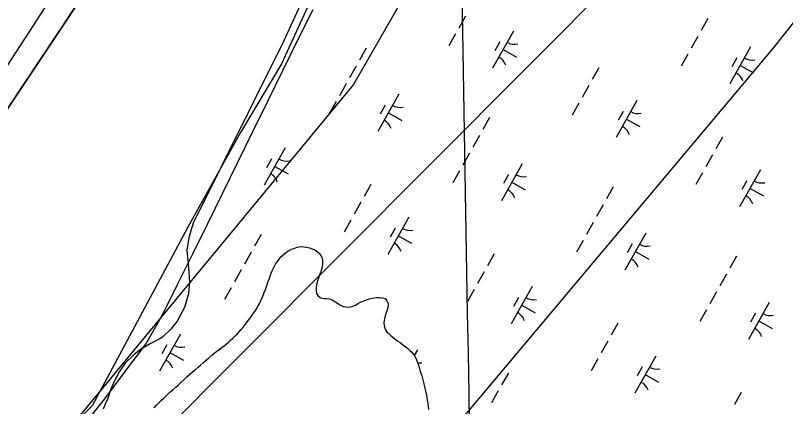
# Model space of a CAD drawing. Extents: x 3913936 to 3933962, y 195330 to 217741.
# Drawn here: x 3924747 to 3925651, y 202270 to 202729 of the extents above; entities that cross this region are included whole.
import ezdxf

# ---------------------------------------------------------------- set-up
doc = ezdxf.new("R2010")
doc.units = 0
for name, color, linetype in [('V-GRID-MAJR', 7, 'Continuous'), ('V-RIVR-EDGE', 7, 'Continuous'), ('V-RRAP-FSHR', 7, 'Continuous'), ('V-TOPO-DPTH', 7, 'Continuous'), ('V-TOPO-MINR', 7, 'Continuous'), ('V-TOPO-SHOR', 7, 'Continuous'), ('V-UTIL-LINE', 7, 'Continuous'), ('V-WETL-SWMP', 7, 'Continuous')]:
    doc.layers.add(name, color=color, linetype=linetype)

msp = doc.modelspace()

# ---------------------------------------------------------------- linework, layer by layer
at = {"layer": 'V-GRID-MAJR'}
msp.add_spline([(3925365.98, 197364.03), (3925326.04, 199633.54), (3925219.37, 205693.59), (3925112.71, 211753.63), (3925058.21, 214849.94)], degree=3, dxfattribs=at)
at = {"layer": 'V-RIVR-EDGE'}
msp.add_lwpolyline([(3925098.63, 202758.93), (3925059.31, 202672.43), (3925011, 202591.54), (3924949.22, 202480.33), (3924880.69, 202352.26), (3924836.88, 202270.25), (3924817.78, 202251.15), (3924794.19, 202225.31), (3924775.09, 202191.61), (3924744.76, 202160.16), (3924732.4, 202146.67), (3924713.3, 202127.58), (3924687.46, 202097.24), (3924658.25, 202064.67), (3924634.66, 202035.46), (3924616.69, 202004), (3924582.99, 201983.78), (3924550.41, 201972.55), (3924474.02, 201946.71), (3924413.35, 201918.62), (3924368.42, 201893.91), (3924286.41, 201801.79), (3924186.42, 201686.08), (3924176.5, 201661.59)], dxfattribs=at)
at = {"layer": 'V-RRAP-FSHR'}
msp.add_lwpolyline([(3924726.17, 202123.28), (3924752.16, 202153.55), (3924778.28, 202183.85), (3924802.78, 202215.47), (3924827.28, 202247.88), (3924851.73, 202278.74), (3924875.73, 202310.75), (3924899.72, 202342.75), (3924919.66, 202377.25), (3924937.4, 202413.98), (3924955.15, 202448.95), (3924972.75, 202484.87), (3924990.34, 202520.79), (3925007.93, 202556.72), (3925025.52, 202592.64), (3925043.1, 202628.57), (3925060.69, 202664.5), (3925078.33, 202700.4), (3925096.18, 202736.27)], dxfattribs=at)
at = {"layer": 'V-TOPO-DPTH'}
msp.add_lwpolyline([(3924992.9, 203003.97), (3924555.02, 202345.74), (3924542.66, 202327.33), (3924530.18, 202308.99), (3924517.55, 202290.77), (3924504.81, 202272.62), (3924491.94, 202254.56), (3924479.01, 202236.54), (3924465.99, 202218.59), (3924452.9, 202200.69), (3924405, 202135.5), (3924367.96, 202085.01), (3924330.97, 202034.47), (3924294.08, 201983.86), (3924257.25, 201933.22), (3923922.06, 201471.51), (3923911.22, 201456.61), (3923900.34, 201441.72), (3923889.44, 201426.86), (3923878.5, 201412.02), (3923708.45, 201181.75), (3923640.5, 201090.06), (3923572.36, 200998.52), (3923503.91, 200907.2)], dxfattribs=at)
at = {"layer": 'V-TOPO-MINR'}
for points in [[(3923351.01, 200825.4), (3923855.49, 201471.09), (3923855.91, 201471.62), (3923857.21, 201473.18), (3923858.1, 201474.21), (3923858.54, 201474.73), (3923858.97, 201475.25), (3923902.56, 201527.46), (3923924.57, 201554.26), (3923946.3, 201581.29), (3923967.61, 201608.64), (3923988.63, 201636.23), (3924419.72, 202211.03), (3924436.57, 202233.72), (3924453.27, 202256.52), (3924469.75, 202279.48), (3924486.09, 202302.55), (3924557.12, 202403.88), (3924608.45, 202477.97), (3924659.22, 202552.44), (3924709.16, 202627.47), (3924758.55, 202702.87), (3924974.34, 203036.37)], [(3923503.91, 200907.2), (3923572.36, 200998.52), (3923640.5, 201090.06), (3923708.45, 201181.75), (3923878.5, 201412.02), (3923889.44, 201426.86), (3923900.34, 201441.72), (3923911.22, 201456.61), (3923922.06, 201471.51), (3924257.25, 201933.22), (3924294.08, 201983.86), (3924330.97, 202034.47), (3924367.96, 202085.01), (3924405, 202135.5), (3924452.9, 202200.69), (3924465.99, 202218.59), (3924479.01, 202236.54), (3924491.94, 202254.56), (3924504.81, 202272.62), (3924517.55, 202290.77), (3924530.18, 202308.99), (3924542.66, 202327.33), (3924555.02, 202345.74), (3924992.9, 203003.97)]]:
    msp.add_lwpolyline(points, dxfattribs=at)
at = {"layer": 'V-TOPO-SHOR'}
for points in [[(3925023.27, 202374.68), (3925025.55, 202378.22), (3925027.72, 202381.24), (3925029.27, 202383.83), (3925031.75, 202387.79), (3925033.61, 202391.22), (3925035.46, 202395.07), (3925037.32, 202399.22), (3925038.97, 202403.48), (3925040.21, 202407.22), (3925041.85, 202411.8), (3925043.3, 202415.75), (3925044.54, 202419.39), (3925045.77, 202422.71), (3925047.01, 202426.14), (3925048.24, 202429.16), (3925050.52, 202433.73), (3925052.27, 202436.85), (3925054.34, 202440.18), (3925056.41, 202442.88), (3925058.48, 202445.49), (3925060.55, 202447.67), (3925063.86, 202450.17), (3925066.77, 202452.05), (3925070.81, 202454.34), (3925073.81, 202455.49), (3925077.76, 202456.75), (3925081.49, 202457.49), (3925085.33, 202457.39), (3925088.66, 202456.78), (3925092.09, 202456.07), (3925095.1, 202455.04), (3925098.12, 202453.69), (3925100.93, 202451.62), (3925103.21, 202449.66), (3925105.51, 202447.07), (3925106.86, 202444.27), (3925107.39, 202440.64), (3925107.19, 202437), (3925106.79, 202433.68), (3925105.66, 202429.42), (3925104.73, 202426.51), (3925103.39, 202422.87), (3925102.16, 202419.44), (3925101.13, 202415.91), (3925100.41, 202412.9), (3925099.9, 202409.05), (3925099.7, 202405.73), (3925100.44, 202402.51), (3925102.11, 202399.4), (3925105.33, 202397.44), (3925108.76, 202396.72), (3925112.19, 202396.52), (3925115.51, 202396.22), (3925118.63, 202394.99), (3925121.85, 202393.02), (3925125.08, 202390.96), (3925128.61, 202388.58), (3925131.42, 202387.34), (3925134.54, 202386.72), (3925138.28, 202386.53), (3925141.91, 202387.26), (3925145.43, 202388.52), (3925148.44, 202390.19), (3925152.07, 202392.17)], [(3925152.07, 202392.17), (3925154.87, 202393.43), (3925158.91, 202394.99), (3925162.44, 202396.14), (3925165.97, 202397.09), (3925170.12, 202397.62), (3925173.65, 202397.84), (3925177.7, 202397.54), (3925180.92, 202396.4), (3925183, 202393.92), (3925184.36, 202390.5), (3925184.48, 202387.38), (3925183.34, 202383.33), (3925182.21, 202380.11), (3925180.77, 202376.05), (3925180.05, 202372.83), (3925179.34, 202368.27), (3925179.56, 202364.32), (3925180.92, 202360.38), (3925183, 202357.48), (3925185.19, 202355.3), (3925187.48, 202353.02), (3925190.08, 202350.85), (3925192.58, 202348.89), (3925195.91, 202346.61), (3925198.4, 202344.85), (3925201.42, 202342.58), (3925204.54, 202340.3), (3925207.04, 202338.33), (3925209.95, 202335.64), (3925212.14, 202333.47), (3925214.53, 202330.47), (3925216.52, 202327.25), (3925217.77, 202324.35), (3925219.13, 202320.51), (3925220.28, 202317.09), (3925221.75, 202312.32)], [(3924914.33, 202273.25), (3924917.85, 202276.69), (3924920.96, 202279.5), (3924924.48, 202282.94), (3924928.21, 202286.37), (3924931.73, 202289.39), (3924935.15, 202292.41), (3924937.84, 202294.81), (3924941.15, 202297.83), (3924944.36, 202300.85), (3924948.2, 202304.39), (3924951.2, 202307.1), (3924954.2, 202309.91), (3924957.72, 202312.72), (3924961.45, 202315.95), (3924964.25, 202318.35), (3924967.67, 202321.47), (3924970.77, 202324.28), (3924973.67, 202326.99), (3924977.51, 202330.01), (3924980.3, 202332.3), (3924983.41, 202334.6), (3924986.21, 202336.79), (3924989, 202338.97), (3924991.7, 202340.96), (3924994.19, 202342.83), (3924996.67, 202345.02), (3924999.05, 202347.1), (3925001.85, 202349.81), (3925004.85, 202352.83), (3925007.33, 202355.12), (3925009.61, 202357.41), (3925011.89, 202360.11), (3925014.79, 202363.65), (3925017.79, 202367.4), (3925020.58, 202371.14), (3925023.27, 202374.68)], [(3925221.75, 202312.32), (3925222.8, 202309), (3925223.84, 202305.78), (3925224.79, 202302.57), (3925226.04, 202297.79), (3925226.68, 202294.79), (3925227.41, 202291.15), (3925228.15, 202288.04), (3925228.99, 202284.51), (3925229.62, 202280.57), (3925230.36, 202276.83), (3925230.89, 202273.51), (3925231.32, 202269.57), (3925231.64, 202266.04)], [(3924909.78, 202268.15), (3924912.16, 202270.96), (3924914.33, 202273.25)]]:
    msp.add_lwpolyline(points, dxfattribs=at)
at = {"layer": 'V-UTIL-LINE'}
for points in [[(3922259.35, 198607.65), (3922481.8, 198996.51), (3922891.23, 199568.37), (3923401.91, 200205.88), (3924391.34, 201632.88), (3925141.51, 202100.49), (3925635.89, 202689.84), (3926060.57, 203224.55), (3926266.36, 203722.12), (3926398.76, 204373.14), (3926759.45, 205211.96), (3927229.53, 206070.79), (3927602.51, 206766.2), (3928031.78, 207586.17)], [(3927650.36, 207012.75), (3925143.73, 202648.17), (3924419.49, 201771.61), (3924393.53, 201817.62)], [(3926953.75, 204871.69), (3926114.53, 203439.18), (3924358.1, 201675.2), (3923230.85, 203513.49)]]:
    msp.add_lwpolyline(points, dxfattribs=at)
at = {"layer": 'V-WETL-SWMP'}
for p, q in [((3925275.13, 202728.33), (3925267.29, 202714.38)), ((3925559.67, 202725.49), (3925551.83, 202711.54)), ((3925263.37, 202707.4), (3925255.53, 202693.46)), ((3925331.47, 202710.76), (3925306.96, 202667.18)), ((3925315.43, 202697.98), (3925309.55, 202687.52)), ((3925547.9, 202704.56), (3925540.06, 202690.62)), ((3925158.46, 202690.67), (3925150.62, 202676.72)), ((3925319.22, 202688.97), (3925334.91, 202680.15)), ((3925609.83, 202692.21), (3925585.33, 202648.63)), ((3925536.14, 202683.64), (3925528.3, 202669.7)), ((3925593.8, 202679.43), (3925587.92, 202668.97)), ((3925597.58, 202670.42), (3925613.27, 202661.6)), ((3925146.7, 202669.75), (3925138.86, 202655.8)), ((3925431.89, 202667.74), (3925424.05, 202653.79)), ((3925134.94, 202648.82), (3925127.1, 202634.88)), ((3925420.13, 202646.82), (3925412.29, 202632.87)), ((3925196.86, 202636.47), (3925172.36, 202592.89)), ((3925123.18, 202627.9), (3925115.33, 202613.96)), ((3925408.37, 202625.9), (3925400.53, 202611.95)), ((3925476.46, 202629.25), (3925451.96, 202585.67)), ((3925180.83, 202623.69), (3925174.95, 202613.23)), ((3925460.43, 202616.47), (3925454.55, 202606.01)), ((3925018.92, 202612), (3925014.22, 202603.63)), ((3925184.61, 202614.68), (3925200.3, 202605.86)), ((3925303.45, 202609.16), (3925295.61, 202595.21)), ((3925464.21, 202607.46), (3925479.9, 202598.64)), ((3925291.69, 202588.24), (3925283.85, 202574.29)), ((3925576.89, 202586.23), (3925569.05, 202572.28)), ((3925063.49, 202573.51), (3925038.99, 202529.93)), ((3925279.93, 202567.31), (3925272.09, 202553.37)), ((3925565.13, 202565.31), (3925557.28, 202551.36)), ((3925047.46, 202560.73), (3925041.58, 202550.27)), ((3925341.86, 202554.96), (3925317.36, 202511.38)), ((3925051.24, 202551.72), (3925066.93, 202542.9)), ((3925268.17, 202546.39), (3925260.33, 202532.45)), ((3925553.36, 202544.39), (3925545.52, 202530.44)), ((3925621.46, 202547.74), (3925596.96, 202504.16)), ((3925325.82, 202542.18), (3925319.94, 202531.72)), ((3925605.43, 202534.96), (3925599.55, 202524.5)), ((3925163.92, 202530.49), (3925156.08, 202516.54)), ((3925329.61, 202533.17), (3925345.3, 202524.35)), ((3925448.45, 202527.65), (3925440.61, 202513.7)), ((3925609.21, 202525.95), (3925624.9, 202517.13)), ((3925152.16, 202509.57), (3925144.32, 202495.62)), ((3925436.69, 202506.73), (3925428.85, 202492.78)), ((3925208.49, 202492), (3925183.99, 202448.42)), ((3925140.4, 202488.65), (3925132.55, 202474.7)), ((3925424.93, 202485.81), (3925417.09, 202471.86)), ((3925035.48, 202471.91), (3925027.64, 202457.96)), ((3925192.46, 202479.22), (3925186.58, 202468.76)), ((3925486.86, 202473.45), (3925462.36, 202429.87)), ((3925196.24, 202470.21), (3925211.93, 202461.39)), ((3925413.17, 202464.88), (3925405.33, 202450.94)), ((3925470.82, 202460.67), (3925464.94, 202450.21)), ((3925023.72, 202450.99), (3925015.88, 202437.04)), ((3925308.91, 202448.98), (3925301.07, 202435.03)), ((3925474.61, 202451.66), (3925490.3, 202442.84)), ((3925593.45, 202446.14), (3925585.61, 202432.19)), ((3925011.96, 202430.07), (3925004.12, 202416.12)), ((3925297.15, 202428.06), (3925289.31, 202414.11)), ((3925581.69, 202425.22), (3925573.85, 202411.27)), ((3925000.2, 202409.14), (3924992.36, 202395.2)), ((3925353.49, 202410.49), (3925328.99, 202366.91)), ((3925285.39, 202407.14), (3925277.55, 202393.19)), ((3925569.93, 202404.3), (3925562.09, 202390.35)), ((3925337.45, 202397.71), (3925331.57, 202387.25)), ((3925631.86, 202391.94), (3925607.36, 202348.36)), ((3925341.24, 202388.7), (3925356.93, 202379.88)), ((3925558.17, 202383.38), (3925550.33, 202369.43)), ((3925615.82, 202379.16), (3925609.94, 202368.7)), ((3925453.91, 202367.47), (3925446.07, 202353.52)), ((3925619.61, 202370.15), (3925635.3, 202361.33)), ((3924940.52, 202354.75), (3924916.02, 202311.17)), ((3925442.15, 202346.55), (3925434.31, 202332.6)), ((3924924.49, 202341.97), (3924918.61, 202331.51)), ((3925218.89, 202336.2), (3925215.12, 202329.51)), ((3924928.27, 202332.96), (3924943.96, 202324.14)), ((3925498.49, 202328.98), (3925473.99, 202285.4)), ((3925430.39, 202325.63), (3925422.55, 202311.68)), ((3925325.48, 202308.89), (3925317.64, 202294.94)), ((3925482.45, 202316.2), (3925476.57, 202305.74)), ((3925486.24, 202307.19), (3925501.93, 202298.37)), ((3925313.72, 202287.97), (3925305.88, 202274.02)), ((3925598.91, 202285.96), (3925591.07, 202272.01))]:
    msp.add_line(p, q, dxfattribs=at)
for points in [[(3925107.9, 202800.28), (3925061.33, 202698.69), (3924955.43, 202485.02), (3924950.44, 202468.36), (3924948.16, 202453.25), (3924949.76, 202437.38), (3924950.98, 202416.08), (3924949.85, 202402.52), (3924945.25, 202385.86), (3924936.78, 202369.96), (3924929.06, 202360.64), (3924919.4, 202351.32), (3924915.54, 202348.6), (3924904.33, 202342.76), (3924894.66, 202337.31), (3924886.16, 202330.71), (3924875.73, 202320.61), (3924869.17, 202310.91), (3924862.62, 202298.89), (3924858.78, 202289.97), (3924854.94, 202278.34), (3924852.24, 202272.52), (3924849.94, 202266.71)], [(3924909.78, 202268.15), (3924912.16, 202270.96), (3924914.33, 202273.25), (3924917.85, 202276.69), (3924920.96, 202279.5), (3924924.48, 202282.94), (3924928.21, 202286.37), (3924931.73, 202289.39), (3924935.15, 202292.41), (3924937.84, 202294.81), (3924941.15, 202297.83), (3924944.36, 202300.85), (3924948.19, 202304.39), (3924951.2, 202307.1), (3924954.2, 202309.91), (3924957.72, 202312.72), (3924961.45, 202315.95), (3924964.25, 202318.35), (3924967.67, 202321.47), (3924970.77, 202324.28), (3924973.67, 202326.99), (3924977.5, 202330.01), (3924980.3, 202332.3), (3924983.41, 202334.6), (3924989, 202338.97), (3924991.7, 202340.95), (3924994.19, 202342.83), (3924996.67, 202345.02), (3924999.05, 202347.1), (3925001.85, 202349.81), (3925004.85, 202352.83), (3925007.34, 202355.12), (3925009.61, 202357.41), (3925011.89, 202360.11), (3925014.79, 202363.65), (3925017.79, 202367.4), (3925020.58, 202371.14), (3925023.27, 202374.68), (3925025.54, 202378.22), (3925027.72, 202381.23), (3925029.27, 202383.83), (3925031.75, 202387.79), (3925033.61, 202391.22), (3925035.46, 202395.07), (3925037.32, 202399.22), (3925038.97, 202403.48), (3925040.21, 202407.23), (3925041.85, 202411.8), (3925043.3, 202415.75), (3925044.53, 202419.39), (3925045.77, 202422.71), (3925047.01, 202426.14), (3925048.24, 202429.15), (3925050.52, 202433.73), (3925052.27, 202436.85), (3925054.34, 202440.18), (3925056.41, 202442.88), (3925058.48, 202445.48), (3925060.55, 202447.67), (3925063.86, 202450.17), (3925066.77, 202452.05), (3925070.81, 202454.34), (3925073.81, 202455.49), (3925077.76, 202456.75), (3925081.49, 202457.49), (3925085.33, 202457.39), (3925088.66, 202456.78), (3925092.09, 202456.06), (3925095.1, 202455.03), (3925098.12, 202453.69), (3925100.92, 202451.62), (3925103.21, 202449.66), (3925105.5, 202447.07), (3925106.86, 202444.27), (3925107.39, 202440.64), (3925107.19, 202437), (3925106.79, 202433.68), (3925105.66, 202429.42), (3925104.73, 202426.51)], [(3925104.73, 202426.51), (3925103.39, 202422.87), (3925102.16, 202419.44), (3925101.13, 202415.91), (3925100.41, 202412.9), (3925099.9, 202409.05), (3925099.7, 202405.73), (3925100.44, 202402.51), (3925102.11, 202399.4), (3925105.33, 202397.44), (3925108.76, 202396.72), (3925112.19, 202396.52), (3925115.51, 202396.22), (3925118.63, 202394.99), (3925121.85, 202393.02), (3925125.08, 202390.95), (3925128.61, 202388.58), (3925131.42, 202387.34), (3925134.54, 202386.72), (3925138.27, 202386.53), (3925141.91, 202387.26), (3925145.43, 202388.52), (3925148.44, 202390.19), (3925152.07, 202392.17), (3925154.87, 202393.43), (3925158.91, 202394.99), (3925162.44, 202396.15), (3925165.97, 202397.09), (3925170.12, 202397.62), (3925173.65, 202397.84), (3925177.7, 202397.54), (3925180.92, 202396.4), (3925183, 202393.92), (3925184.36, 202390.5), (3925184.47, 202387.38), (3925183.34, 202383.33), (3925182.21, 202380.11), (3925180.77, 202376.05), (3925180.05, 202372.83), (3925179.34, 202368.26), (3925179.56, 202364.32), (3925180.92, 202360.38), (3925183, 202357.48), (3925187.48, 202353.02), (3925190.08, 202350.85), (3925192.58, 202348.89), (3925195.91, 202346.61), (3925198.4, 202344.85), (3925201.42, 202342.58), (3925204.54, 202340.3), (3925207.04, 202338.34), (3925209.95, 202335.65), (3925212.14, 202333.47), (3925214.53, 202330.47), (3925216.52, 202327.25), (3925217.77, 202324.35), (3925219.13, 202320.51), (3925220.28, 202317.09), (3925221.75, 202312.32), (3925222.8, 202309), (3925223.84, 202305.78), (3925224.79, 202302.57), (3925226.05, 202297.79), (3925226.68, 202294.78), (3925227.41, 202291.15), (3925228.15, 202288.04), (3925228.99, 202284.51), (3925229.62, 202280.57), (3925230.36, 202276.83), (3925230.89, 202273.51), (3925231.32, 202269.57), (3925231.64, 202266.04)]]:
    msp.add_lwpolyline(points, dxfattribs=at)
for centre, start, end in [((3925332.96, 202712.93), 239.88608, 281.42974), ((3925305.89, 202664.77), 19.88608, 61.42973), ((3925611.32, 202694.38), 239.88608, 281.42974), ((3925584.25, 202646.23), 19.88608, 61.42973), ((3925198.35, 202638.64), 239.88608, 281.42974), ((3925477.96, 202631.42), 239.88608, 281.42974), ((3925171.28, 202590.48), 19.88608, 61.42973), ((3925450.89, 202583.27), 19.88608, 61.42973), ((3925064.99, 202575.68), 239.88608, 281.42974), ((3925037.92, 202527.53), 19.88608, 61.42973), ((3925343.35, 202557.13), 239.88608, 281.42974), ((3925622.95, 202549.91), 239.88608, 281.42974), ((3925316.28, 202508.98), 19.88608, 61.42973), ((3925595.88, 202501.76), 19.88608, 61.42973), ((3925209.98, 202494.17), 239.88608, 281.42974), ((3925182.91, 202446.02), 19.88608, 61.42973), ((3925488.35, 202475.62), 239.88608, 281.42974), ((3925461.28, 202427.47), 19.88608, 61.42973), ((3925354.98, 202412.66), 239.88608, 281.42974), ((3925327.91, 202364.51), 19.88608, 61.42973), ((3925633.35, 202394.11), 239.88608, 281.42974), ((3925606.28, 202345.96), 19.88608, 61.42973), ((3924942.01, 202356.92), 239.88608, 281.42974), ((3924914.94, 202308.77), 19.88608, 61.42973), ((3925220.38, 202338.37), 265.60157, 281.42974), ((3925499.98, 202331.15), 239.88608, 281.42974), ((3925472.91, 202283), 19.88608, 61.42973)]:
    msp.add_arc(centre, 17.62, start, end, dxfattribs=at)

doc.saveas('drawing.dxf')
